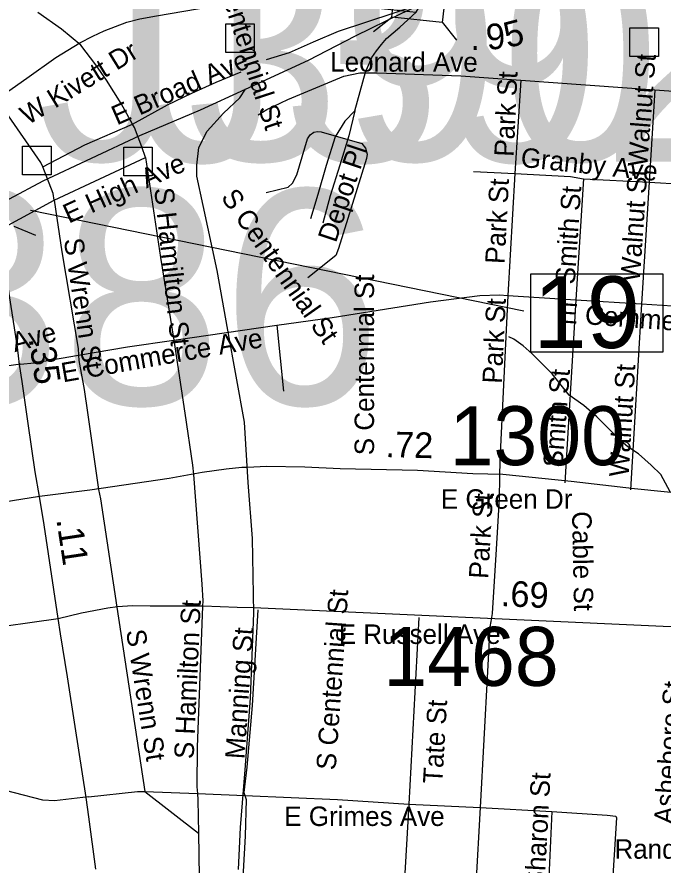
# Model space of a CAD drawing. Extents: x 1662474 to 1856135, y 779280 to 917889.
# Drawn here: x 1702476 to 1705631, y 801794 to 805937 of the extents above; entities that cross this region are included whole.
import ezdxf

# ---------------------------------------------------------------- set-up
doc = ezdxf.new("R2010")
doc.units = 0
for name, color, linetype in [('Cogo Default Point CELL', 7, 'Continuous'), ('Exist Hydrographic Misc Water Feature', 7, 'Continuous'), ('Exist Railroad Mainline', 7, 'Continuous'), ('Exist Railroad Siding', 7, 'Continuous'), ('Exist Road Non-System Structure Non-Sys Other Attributed CELL', 7, 'Continuous'), ('Exist Road Non-System Structure Non-Sys Other Number Label', 7, 'Continuous'), ('Exist Road Non-System Type 51', 7, 'Continuous'), ('Exist Road Non-System Type 51 Label', 7, 'Continuous'), ('Exist Road Primary US Mileage Hundredths English Label', 7, 'Continuous'), ('Exist Road Primary US Structure Standard Bridge CELL', 7, 'Continuous'), ('Exist Road Primary US UnDivided 4 Lane Attributed', 7, 'Continuous'), ('Exist Road Secondary Mileage Tenths English Label', 7, 'Continuous'), ('Exist Road Secondary Structure Standard Bridge CELL', 7, 'Continuous'), ('Exist Road Secondary Type 51 Attributed', 7, 'Continuous'), ('Exist Road Secondary Type 51 Divided Attributed', 7, 'Continuous'), ('Exist Road Secondary Type 51 Label', 7, 'Continuous'), ('Prop DGN Element Guardrail', 7, 'Continuous'), ('Scratch_Level_2', 7, 'Continuous')]:
    doc.layers.add(name, color=color, linetype=linetype)

msp = doc.modelspace()

# ---------------------------------------------------------------- linework, layer by layer
at = {"layer": 'Exist Hydrographic Misc Water Feature'}
msp.add_lwpolyline([(1705665.6, 803616.3), (1705620.5, 803700.7), (1705572.8, 803747.2), (1705511.3, 803801.8), (1705459.5, 803836.3), (1705415.9, 803872.8), (1705360.5, 803929.2), (1705306.9, 803983.8), (1705243.4, 804038.4), (1705171.9, 804089.1), (1705089, 804193.9), (1705031.4, 804252.5), (1704991.8, 804290.9), (1704948.2, 804329.3), (1704902.4, 804361.8), (1704878.6, 804374)], dxfattribs=at)
at = {"layer": 'Exist Railroad Mainline'}
for points in [[(1703592.5, 805583.7), (1703899.3, 805726.2), (1704129.5, 805843.9), (1704355.9, 805954.9), (1704454.4, 806001.4)], [(1699411.8, 802426), (1699690.2, 802798.4), (1699919.8, 803081), (1700185.2, 803365.4), (1700432.8, 803598), (1700720.1, 803844.3), (1700893, 803985.5), (1701093.9, 804146.2), (1701385.2, 804362.5), (1701590.1, 804511.3), (1701730.6, 804608.6), (1701963.4, 804759.4), (1702170.2, 804889.8), (1702361.3, 805005.4), (1702439.3, 805048.5), (1702603.9, 805135.4), (1703076.4, 805356.8), (1703371.8, 805483.2), (1703592.5, 805583.7)], [(1703557, 801771.2), (1703568.1, 801976.8), (1703589.5, 802259), (1703615.7, 802609), (1703632, 803024.9), (1703626, 803389.1), (1703605.6, 803663.2), (1703587.3, 803957.4), (1703505.8, 804406.1), (1703453.7, 804698.3), (1703385.3, 805014.8), (1703354.1, 805158.9), (1703354.5, 805213), (1703364.8, 805299.2), (1703405.5, 805378.7), (1703483.7, 805466.4), (1703564, 805541.9), (1703592.5, 805583.7)]]:
    msp.add_lwpolyline(points, dxfattribs=at)
at = {"layer": 'Exist Railroad Siding'}
for points in [[(1704454.4, 806001.4), (1704044.3, 805865), (1703921.8, 805813.7), (1703805.5, 805760.6), (1703693.5, 805727.1)], [(1704125.7, 805478.7), (1704178.4, 805666.9), (1704208.8, 805738.3), (1704231.4, 805770.6), (1704255.4, 805802), (1704280.3, 805832), (1704345.6, 805886.5), (1704424.6, 805959.2), (1704436.6, 805978.7), (1704454.4, 806001.4)], [(1704125.7, 805478.7), (1704077.7, 805426.8), (1704029.2, 805351), (1703986.3, 805211.4), (1703945.7, 805069.7), (1703908.8, 804949.7)], [(1704125.7, 805478.7), (1704097.3, 805356.5), (1704052.3, 805213), (1704005.6, 805063.3), (1703968.8, 804929.4)]]:
    msp.add_lwpolyline(points, dxfattribs=at)
at = {"layer": 'Exist Road Non-System Structure Non-Sys Other Attributed CELL'}
for points in [[(1703495.1, 805902.6), (1703634.1, 805902.6), (1703634.1, 805763.6), (1703495.1, 805763.6)], [(1705469, 805882.8), (1705607.9, 805882.8), (1705607.9, 805743.7), (1705469, 805743.7)], [(1702503.5, 805304.8), (1702642.5, 805304.8), (1702642.5, 805165.7), (1702503.5, 805165.7)], [(1702997.7, 805299.7), (1703136.6, 805299.7), (1703136.6, 805160.7), (1702997.7, 805160.7)]]:
    msp.add_lwpolyline(points, close=True, dxfattribs=at)
at = {"layer": 'Exist Road Non-System Type 51'}
for p, q in [((1704936.6, 805628.4), (1704907, 805171.5)), ((1704936.6, 805628.4), (1705590.9, 805580.9)), ((1705590.9, 805580.9), (1705563.4, 805129.8)), ((1705590.9, 805580.9), (1705781.5, 805566.5)), ((1702657.6, 805040.9), (1703103.4, 805249.4)), ((1704704.6, 805182.2), (1704907, 805171.5)), ((1704907, 805171.5), (1704872.9, 804576)), ((1705242.4, 805146.4), (1705205.6, 804555)), ((1705242.4, 805146.4), (1705563.4, 805129.8)), ((1705563.4, 805129.8), (1705525.6, 804534.5)), ((1705563.4, 805129.8), (1705883.1, 805110.6)), ((1702396.8, 804899.6), (1702657.6, 805040.9)), ((1704872.9, 804576), (1705205.6, 804555)), ((1705205.6, 804555), (1705150.5, 803660)), ((1705205.6, 804555), (1705525.6, 804534.5)), ((1705525.6, 804534.5), (1705471.2, 803626.4)), ((1705525.6, 804534.5), (1705845.5, 804513.8)), ((1703745, 804430.6), (1704015.4, 804469.2)), ((1703241.6, 804358.4), (1703745, 804430.6)), ((1703745, 804430.6), (1703776.9, 804108.9)), ((1702493.4, 804240.9), (1702008.4, 804168.4)), ((1702963.1, 803053.9), (1703099.9, 802153.8)), ((1704438.8, 803003), (1704390.1, 802091)), ((1703099.9, 802153.8), (1703356.9, 802143.5)), ((1703099.9, 802153.8), (1703362.1, 801948.8)), ((1703356.9, 802143.5), (1703588.9, 802132.8)), ((1703588.9, 802132.8), (1704041.1, 802113.4)), ((1704041.1, 802113.4), (1704390.1, 802091)), ((1704390.1, 802091), (1704363.1, 801651.9)), ((1704390.1, 802091), (1704738.5, 802074.8)), ((1704738.5, 802074.8), (1704713.8, 801633.8)), ((1704738.5, 802074.8), (1705088.1, 802054.5)), ((1705088.1, 802054.5), (1705066.9, 801616.2))]:
    msp.add_line(p, q, dxfattribs=at)
for points in [[(1702788.6, 805798.2), (1702692.9, 805877.5), (1702578.4, 805958.4)], [(1703040.1, 805413.5), (1702984.1, 805514), (1702912.8, 805628.4), (1702861.6, 805703.2), (1702788.6, 805798.2)], [(1703040.1, 805413.5), (1703211.1, 805506.9), (1703329.4, 805564.7), (1703449.2, 805618.5), (1703571.2, 805668.1)], [(1703654, 805459.2), (1703696.5, 805484.9), (1703799.4, 805532.9), (1704071.9, 805647.1), (1704150.9, 805663.1), (1704235.6, 805664.4), (1704644.2, 805648.2), (1704936.6, 805628.4)], [(1702602, 805204.1), (1702592.9, 805225.9), (1702420.4, 805474.4), (1702380.2, 805520.9)], [(1702602, 805204.1), (1702807.2, 805311.9), (1703040.1, 805413.5)], [(1703103.4, 805249.4), (1703086.2, 805302.2), (1703049.5, 805395.9), (1703040.1, 805413.5)], [(1703692.6, 805078.4), (1703800.4, 805105.9), (1703822.1, 805124), (1703842.6, 805166), (1703895.1, 805340.8), (1703907.2, 805360.5), (1703926.4, 805373.4), (1703943.5, 805377.2), (1703961.1, 805375.4), (1704160.5, 805317.7), (1704178.1, 805295.9), (1704185.4, 805267), (1704182.9, 805245.2), (1704046.4, 804806.2), (1704032.4, 804772), (1703895.9, 804662.1)], [(1703103.4, 805249.4), (1703176.9, 804761.5), (1703241.6, 804358.4)], [(1702657.6, 805040.9), (1702652.9, 805073.9), (1702602, 805204.1)], [(1704907, 805171.5), (1705179.4, 805157.6), (1705242.4, 805146.4)], [(1702657.6, 805040.9), (1702694.4, 804789.1), (1702774.4, 804317.8), (1702776.6, 804283.9)], [(1704015.4, 804469.2), (1704494.9, 804545.2), (1704735.4, 804575.8), (1704832.4, 804578.6), (1704872.9, 804576)], [(1704872.9, 804576), (1704834.2, 803770.5), (1704832.4, 803689.7)], [(1702776.6, 804283.9), (1703015.9, 804324.5), (1703241.6, 804358.4)], [(1703241.6, 804358.4), (1703296.5, 804001.2), (1703333.5, 803746.9), (1703337.4, 803701.2)], [(1702493.4, 804240.9), (1702559.2, 804247.7), (1702776.6, 804283.9)], [(1702776.6, 804283.9), (1702778.1, 804257.6), (1702804.4, 804117.2), (1702821.1, 804004.9), (1702874.8, 803629)], [(1703337.4, 803701.2), (1703378.9, 803165.2), (1703384.1, 803084.7), (1703382.6, 803058.4)], [(1704832.4, 803689.7), (1704831.1, 803583.1), (1704816.1, 803337.4), (1704796.1, 803023), (1704789.9, 802982.9)], [(1702874.8, 803629), (1702884.1, 803582.4), (1702963.1, 803053.9)], [(1703382.6, 803058.4), (1703356.1, 802369.8), (1703354.2, 802175), (1703356.9, 802143.5)], [(1703652.6, 803040.9), (1703624.4, 802572.6), (1703598.1, 802271.4), (1703584.4, 802148.5), (1703588.9, 802132.8)], [(1704789.9, 802982.9), (1704785.6, 802956.9), (1704772.9, 802738.8), (1704738.5, 802074.8)], [(1702824.9, 802126.9), (1702658.6, 802107), (1702601.5, 802110.4), (1702324.6, 802182.1)], [(1702824.9, 802126.9), (1703064.8, 802153.8), (1703099.9, 802153.8)], [(1703356.9, 802143.5), (1703359.5, 802111.8), (1703362.1, 801948.8)], [(1703588.9, 802132.8), (1703594.9, 802113.6), (1703589.6, 801934.4), (1703580.8, 801761.4), (1703585.8, 801720.7), (1703594.4, 801700.7), (1703607, 801692.6), (1703638.5, 801687.6), (1703982.1, 801672.1), (1704016.9, 801674.4)], [(1705088.1, 802054.5), (1705357.9, 802037.4), (1705399.9, 802032.4), (1705403.9, 802025.1), (1705380.6, 801662.4), (1705395.9, 801601.8)], [(1703362.1, 801948.8), (1703370, 801413.9), (1703373.6, 801375.2)]]:
    msp.add_lwpolyline(points, dxfattribs=at)
at = {"layer": 'Exist Road Primary US Structure Standard Bridge CELL'}
msp.add_line((1702461.5, 804914.1), (1702566.3, 804871.3), dxfattribs=at)
at = {"layer": 'Exist Road Primary US UnDivided 4 Lane Attributed'}
for points in [[(1702585.6, 803594), (1702565.5, 803714.5), (1702530.5, 803951.2), (1702501.2, 804155.7), (1702488.6, 804238.8), (1702478.8, 804323.6), (1702444.6, 804543.3), (1702416.9, 804721.9), (1702386.1, 804909.9), (1702361.3, 805005.4)], [(1702677.7, 802998.6), (1702608.6, 803455.8), (1702585.6, 803594)], [(1702861.3, 801773.7), (1702826.4, 802029.3), (1702813.7, 802124.3), (1702759.6, 802470), (1702722.6, 802713.3), (1702688.7, 802922.8), (1702677.7, 802998.6)]]:
    msp.add_lwpolyline(points, dxfattribs=at)
at = {"layer": 'Exist Road Secondary Structure Standard Bridge CELL'}
for p, q in [((1704217.3, 805865.7), (1704305.7, 805936.3)), ((1704552.3, 805910.9), (1704623, 805822.5))]:
    msp.add_line(p, q, dxfattribs=at)
msp.add_lwpolyline([(1704318.6, 806051.4), (1704564.9, 806023.9), (1704552.1, 805908.9), (1704305.7, 805936.3)], close=True, dxfattribs=at)
at = {"layer": 'Exist Road Secondary Type 51 Attributed'}
for points in [[(1706348.1, 803547.9), (1706283.6, 803554.9), (1706161.4, 803569), (1706055.8, 803580.7), (1705962.1, 803589.1), (1705797.9, 803600.4), (1705491.9, 803632.2), (1705181.9, 803668), (1704848.8, 803702.3), (1704701.4, 803705), (1704431.3, 803720.3), (1704053.8, 803729.7), (1703881.9, 803737.7), (1703694.7, 803740.1), (1703601.7, 803736.3)], [(1703601.7, 803736.3), (1703574.8, 803735.3), (1703498, 803728.1), (1703380.5, 803711.3), (1703218.8, 803681.2), (1702831.1, 803625), (1702585.6, 803594)], [(1702585.6, 803594), (1701599.5, 803436.7), (1701416, 803405), (1700828.8, 803311.5), (1700775.8, 803290.3)], [(1702677.7, 802998.6), (1702790.4, 803025.8), (1702919.1, 803050.5), (1702967.2, 803056.9), (1703039.5, 803061.6), (1703127.2, 803060.3), (1703385.8, 803059.9), (1703551.6, 803053.9), (1703631.4, 803052.5)], [(1703631.4, 803052.5), (1705631, 802960), (1705835.8, 802956.1), (1706136.8, 802939.6), (1706321.9, 802912.3)], [(1700399.4, 802924.1), (1700546.8, 802965.1), (1701224.7, 802907.2), (1701422.7, 802900.6), (1701624.1, 802881.9), (1701709.9, 802879.6), (1701891.7, 802886.7), (1702677.7, 802998.6)]]:
    msp.add_lwpolyline(points, dxfattribs=at)
at = {"layer": 'Exist Road Secondary Type 51 Divided Attributed'}
msp.add_lwpolyline([(1702141, 805360.1), (1702379.3, 805535.8), (1702523.5, 805636.9), (1702665.7, 805739), (1702783.6, 805809.5), (1702845.7, 805843.2), (1702902.6, 805869.5), (1702956.7, 805889.2), (1703013.1, 805910.5), (1703075.7, 805927.3), (1703156.6, 805942.5), (1703290.8, 805965.4), (1703423.6, 805988.3), (1703459.9, 805994.4), (1703557.8, 806011.9), (1703647.2, 806019.4), (1703779.7, 806023.1), (1703906.3, 806011.9), (1704178.1, 805985.9), (1704424.6, 805959.2)], dxfattribs=at)
at = {"layer": 'Scratch_Level_2'}
msp.add_line((1702542.3, 804992.6), (1704950.3, 804501.6), dxfattribs=at)
msp.add_lwpolyline([(1704985.4, 804682.1), (1705629.6, 804682.1), (1705629.6, 804299.8), (1704985.4, 804299.8)], close=True, dxfattribs=at)

# ---------------------------------------------------------------- texts
at = {"layer": 'Cogo Default Point CELL'}
for s, p in [('1300', (1704588.3, 803747.1)), ('1468', (1704264.5, 802669))]:
    msp.add_text(s, height=288, dxfattribs=at).set_placement(p)
at = {"layer": 'Exist Road Non-System Structure Non-Sys Other Number Label'}
for s, p in [('J390', (1702573, 805235.2)), ('J392', (1703067.2, 805230.2)), ('J386', (1701211.7, 804043.2))]:
    msp.add_text(s, height=1049.86, dxfattribs=at).set_placement(p)
at = {"layer": 'Exist Road Non-System Type 51 Label'}
for s, rotation, p in [('N Centennial St', 288.0686, (1703414.9, 806222.8)), ('Leonard Ave', 359.8912, (1704005.6, 805670.1)), ('E Broad Ave', 23.6418, (1702964.2, 805406.2)), ('Walnut St', 85.5368, (1705553.2, 805202)), ('Park St', 87.3578, (1704901.3, 805252.2)), ('Depot Pl', 71.5684, (1704033.3, 804829.9)), ('Granby Ave', 353.9876, (1704932.7, 805204.8)), ('E High Ave', 24.3944, (1702728.7, 804926.2)), ('Walnut St', 86.0175, (1705516.8, 804641)), ('Park St', 86.9703, (1704856.8, 804728.3)), ('Smith St', 86.199, (1705199.7, 804628.3)), ('S Hamilton St', 276.0549, (1703146, 805098.6)), ('S Centennial St', 304.9765, (1703469, 805055)), ('S Wrenn St', 278.5736, (1702704.5, 804849.6)), ('S Centennial St', 90, (1704219.7, 803795.6)), ('Park St', 87.2289, (1704843.4, 804143.8)), ('E Commerce Ave', 355.912, (1705127.4, 804444.4)), ('W Commerce Ave', 15.1813, (1701681.6, 804086.3)), ('E Commerce Ave', 10.0136, (1702700.9, 804151.2)), ('Walnut St', 86.5045, (1705462.3, 803687.8)), ('Smith St', 85.614, (1705139.9, 803733.7)), ('Park St', 86.7538, (1704777.1, 803190.3)), ('Cable St', 271.1676, (1705186.3, 803521.3)), ('S Centennial St', 85.9662, (1704032.1, 802255.1)), ('S Hamilton St', 87.3768, (1703338.5, 802310)), ('Manning St', 86.17, (1703587.4, 802309.3)), ('S Wrenn St', 278.9603, (1703008.1, 802937.9)), ('Asheboro St', 86.0428, (1705680.8, 801991.7)), ('Tate St', 86.6948, (1704553, 802189)), ('Sharon St', 86.924, (1705051.5, 801678.6))]:
    msp.add_text(s, height=95, rotation=rotation, dxfattribs=at).set_placement(p)
for s, p in [('E Grimes Ave', (1703781, 801984.6)), ('Randolph St', (1705393.4, 801824.5))]:
    msp.add_text(s, height=95, dxfattribs=at).set_placement(p)
at = {"layer": 'Exist Road Primary US Mileage Hundredths English Label'}
for s, rotation, p in [('.35', 278.6026, (1702532.7, 804364.8)), ('.11', 278.5996, (1702667.9, 803481.4))]:
    msp.add_text(s, height=125, rotation=rotation, dxfattribs=at).set_placement(p)
at = {"layer": 'Exist Road Secondary Mileage Tenths English Label'}
for s, rotation, p in [('9', 5.5843, (1704772.7, 805775.2)), ('5', 14.6154, (1704871.6, 805784)), ('.', 1.0073, (1704690.4, 805774.5))]:
    msp.add_text(s, height=125, rotation=rotation, dxfattribs=at).set_placement(p)
at = {"layer": 'Exist Road Secondary Type 51 Label'}
msp.add_text('W Kivett Dr', height=95, rotation=31.6276, dxfattribs=at).set_placement((1702529.4, 805406.6))
for s, p in [('E Green Dr', (1704545.9, 803534.3)), ('E Russell Ave', (1704047.1, 802873.9))]:
    msp.add_text(s, height=95, dxfattribs=at).set_placement(p)
at = {"layer": 'Prop DGN Element Guardrail'}
for s, rotation, p in [('.72', 358.5709, (1704274.7, 803786.7)), ('.69', 357.3522, (1704837, 803059.3))]:
    msp.add_text(s, height=125, rotation=rotation, dxfattribs=at).set_placement(p)
at = {"layer": 'Scratch_Level_2'}
msp.add_text('19', height=350, dxfattribs=at).set_placement((1704998, 804319.5))

doc.saveas('drawing.dxf')
